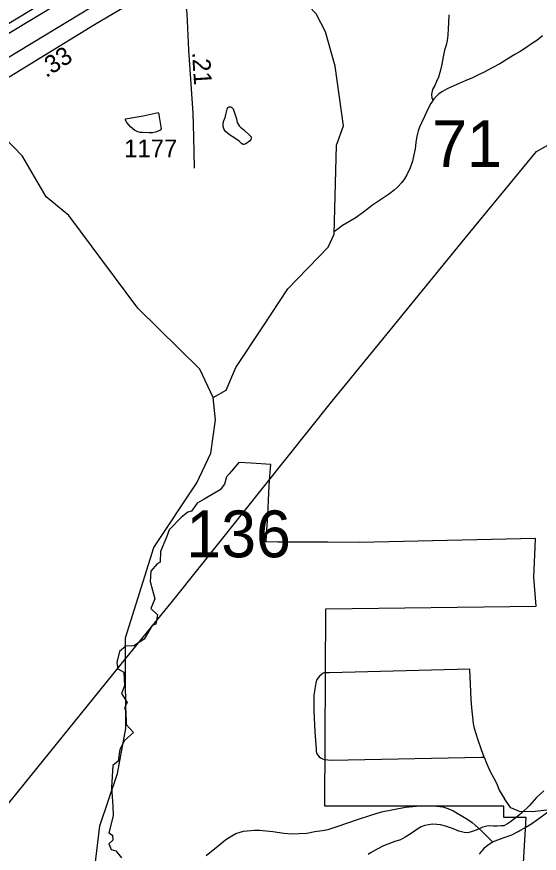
# Model space of a CAD drawing. Extents: x 2001466 to 2224147, y 644118 to 847247.
# Drawn here: x 2043360 to 2047017, y 706082 to 711939 of the extents above; entities that cross this region are included whole.
import ezdxf

# ---------------------------------------------------------------- set-up
doc = ezdxf.new("R2010")
doc.units = 0
for name, color, linetype in [('Exist Boundary Political City Limit New', 7, 'Continuous'), ('Exist Hydrographic Misc Water Feature', 7, 'Continuous'), ('Exist Road Non-System Type 51', 7, 'Continuous'), ('Exist Road Primary US Divided Attributed', 7, 'Continuous'), ('Exist Road Secondary Mileage Hundredths English Label', 7, 'Continuous'), ('Exist Road Secondary Structure Standard Bridge Number Label', 7, 'Continuous'), ('Exist Road Secondary Type 41 Attributed', 7, 'Continuous'), ('Exist Road Secondary Type 51 Attributed', 7, 'Continuous'), ('Exist Road Secondary Type 51 Number Label', 7, 'Continuous'), ('Exist Utilities Electrical Transmission Line', 7, 'Continuous'), ('Map Preparation Boundary City Limit Buffer Line', 7, 'Continuous')]:
    doc.layers.add(name, color=color, linetype=linetype)

msp = doc.modelspace()

# ---------------------------------------------------------------- linework, layer by layer
at = {"layer": 'Exist Boundary Political City Limit New'}
for points in [[(2046889.6, 705737.1), (2046924.8, 706332.4), (2046768.5, 706332.2), (2046769.8, 706411.6), (2045516.8, 706411.6), (2045523.6, 707794.8), (2046994.8, 707812.6), (2046979.5, 708014.8), (2046987.8, 708225.6), (2046990.1, 708285.7), (2045759.8, 708258.8), (2045536.8, 708259.9), (2045301.8, 708260.2), (2045188.2, 708261.5), (2045105, 708262.5), (2045109.2, 708310), (2045116.8, 708447.2), (2045124.5, 708607), (2045130.2, 708694.5), (2045135.6, 708778), (2045137.4, 708803.6), (2045000, 708813.6), (2044914.4, 708818.6), (2044863.6, 708758.6), (2044848, 708739.1), (2044828.1, 708718.2), (2044815.2, 708667.5), (2044783.9, 708627.4)], [(2044783.9, 708627.4), (2044672.4, 708561.1), (2044622.9, 708533.9), (2044584.2, 708477.8), (2044557.1, 708469.9), (2044511.9, 708432.1), (2044427.2, 708347), (2044407.9, 708296), (2044366, 708194.9), (2044364.8, 708120.9), (2044342.2, 708109.4), (2044299.4, 708057.7), (2044294.8, 707985.9), (2044325.6, 707863.7), (2044297.8, 707795.4), (2044345.9, 707751.4), (2044332.8, 707686.1), (2044307.8, 707677.1), (2044251.1, 707582.2), (2044179.1, 707534), (2044123.9, 707531.4), (2044079.6, 707495.8), (2044059.8, 707417.5), (2044066.9, 707374.6), (2044109.5, 707349.8), (2044113.2, 707255.6), (2044092.4, 707201.8), (2044132.1, 707138.6), (2044115.2, 707101.3), (2044123, 707078.4), (2044126, 706984.1), (2044176.8, 706927), (2044115.1, 706872.5), (2044081.2, 706809.4), (2044069.6, 706726), (2044032.1, 706696.9), (2044023.6, 706542.7), (2044031.5, 706411.8), (2044035.4, 706345.1), (2044004.6, 706226.4), (2044029.8, 706208.4), (2044033.4, 706174.4), (2044005.6, 706147.2), (2044020.2, 706109.7), (2044052.5, 706099.1), (2044094.1, 706051.2)]]:
    msp.add_lwpolyline(points, dxfattribs=at)
at = {"layer": 'Exist Hydrographic Misc Water Feature'}
for points in [[(2045082.1, 709768.9), (2045258.6, 710034.2), (2045540.7, 710327), (2045582.8, 710418), (2045597.7, 711041.2), (2045647.8, 711174.7), (2045588.7, 711592.6), (2045521.7, 711833.4), (2045454.8, 711959.4), (2045354.8, 712066.5), (2045214.8, 712819)], [(2046384.3, 711951.8), (2046382.5, 711895.7), (2046380.4, 711857.7), (2046376.5, 711809.8), (2046372.6, 711773.7), (2046364.6, 711739.7), (2046354.8, 711705.7), (2046344.7, 711659.7), (2046334.9, 711607.7), (2046325.1, 711565.7), (2046311.1, 711515.7), (2046299.2, 711485.7), (2046285.3, 711457.6), (2046273.4, 711433.6), (2046265.4, 711409.6), (2046263.3, 711391.6), (2046265.4, 711371.6), (2046272.2, 711351.9), (2046269.5, 711347.6)], [(2047040.5, 711805), (2047000.5, 711772.9), (2046962.6, 711748.9), (2046922.8, 711722.8), (2046882.8, 711696.7), (2046846.7, 711674.6), (2046804.9, 711648.5), (2046740.9, 711610.4), (2046687, 711582.4), (2046631, 711552.2), (2046597.2, 711534.2), (2046549, 711512.1), (2046499.1, 711490), (2046457.1, 711471.9), (2046419.2, 711455.8), (2046373.2, 711433.8), (2046339.4, 711415.7), (2046313.4, 711399.7), (2046295.3, 711381.7), (2046279.5, 711363.6), (2046272.2, 711351.9), (2046269.5, 711347.6)], [(2043402.4, 710958.2), (2043398.8, 710964.5), (2043022.7, 711352.8), (2042950.3, 711443.2)], [(2046269.5, 711347.6), (2046259.4, 711331.6), (2046235.7, 711287.5), (2046213.7, 711241.6), (2046193.6, 711197.5), (2046179.9, 711165.5), (2046169.8, 711141.5), (2046160, 711103.5), (2046153.8, 711059.5), (2046148.1, 711013.4), (2046140.1, 710971.4), (2046130.3, 710927.4), (2046114.3, 710881.4), (2046090.5, 710831.3), (2046074.5, 710805.4), (2046054.6, 710779.3), (2046024.5, 710747.2), (2046004.8, 710727.2), (2045980.8, 710709.1), (2045962.7, 710695.1), (2045850.8, 710619), (2045787, 710570.8), (2045729, 710528.7), (2045685.1, 710502.6), (2045641.2, 710476.6), (2045609.2, 710454.5), (2045583.2, 710436.5)], [(2044950, 711147.2), (2044990.2, 711111.2), (2045000, 711099.2), (2045000.2, 711089.3), (2044998.2, 711079.3), (2044990.2, 711067.3), (2044964.1, 711049.2), (2044950.2, 711045.2), (2044944.2, 711045.2), (2044934.2, 711051.2), (2044916.1, 711067.2), (2044886.2, 711089.1), (2044850.1, 711113), (2044822, 711137), (2044810.1, 711154.9), (2044806, 711170.9), (2044804, 711184.9), (2044807.9, 711204.9), (2044817.9, 711232.9), (2044825.9, 711264.9), (2044833.9, 711293), (2044837.8, 711303), (2044841.7, 711307), (2044847.7, 711309), (2044857.7, 711309), (2044865.7, 711305), (2044873.9, 711295), (2044879.9, 711281), (2044897.9, 711225.1), (2044904, 711199.1), (2044910, 711187.1), (2044918, 711175.1), (2044926, 711165.1), (2044950, 711147.2)], [(2044244, 711245.8), (2044350, 711268.1), (2044353.9, 711258.1), (2044358, 711238.1), (2044370.1, 711154), (2044364.1, 711146.1), (2044350.2, 711138.1), (2044330.1, 711132), (2044310.2, 711126), (2044286.2, 711126), (2044238.2, 711127.9), (2044224.3, 711129.8), (2044208.1, 711133.8), (2044184.1, 711145.7), (2044156, 711167.7), (2044144.1, 711181.7), (2044130.2, 711199.6), (2044122, 711215.6), (2044122, 711223.6), (2044244, 711245.8)], [(2044734.7, 709273.9), (2044642.6, 709472.6), (2044208.7, 709898.2), (2043724.6, 710547.8), (2043565.7, 710679), (2043402.4, 710958.2)], [(2044734.7, 709273.9), (2044826.7, 709324.5), (2044892.6, 709483.9), (2045082.1, 709768.9)], [(2044121.8, 707442.9), (2044121.6, 707590.1), (2044319.6, 708222.6), (2044619.6, 708675.8), (2044718.7, 708883.8), (2044751.7, 709116), (2044734.7, 709273.9)], [(2043698.3, 705334.5), (2043783.6, 705529.9), (2043899.5, 705924.6), (2043940.5, 706274.8), (2044064.6, 706639.8), (2044122.6, 706956.9), (2044121.8, 707442.9)], [(2047050.1, 706519.9), (2046998.2, 706471.8), (2046948.2, 706417.7), (2046896.3, 706365.6), (2046878.5, 706351.6), (2046836.5, 706319.5), (2046816.6, 706303.5), (2046794.6, 706287.4), (2046768.6, 706275.3), (2046750.7, 706273.3), (2046722.7, 706271.3), (2046696.6, 706273.2), (2046670.6, 706275.2), (2046650.7, 706273.2), (2046622.6, 706265.1), (2046574.6, 706243.1), (2046532.8, 706228.9), (2046514.7, 706224.9), (2046492.8, 706226.9), (2046454.9, 706236.8), (2046410.6, 706254.7), (2046360.7, 706272.6), (2046326.7, 706280.5), (2046300.7, 706284.5), (2046270.7, 706286.5), (2046242.6, 706282.4), (2046216.6, 706276.4), (2046190.7, 706268.3), (2046166.8, 706254.3), (2046120.8, 706220.2), (2046079, 706194.1), (2046063, 706186.1), (2046045, 706176.1), (2046006.8, 706164), (2045927.1, 706133.9), (2045879.1, 706109.7), (2045837.2, 706085.7), (2045819.2, 706073.7)]]:
    msp.add_lwpolyline(points, dxfattribs=at)
at = {"layer": 'Exist Road Non-System Type 51'}
for p, q in [((2046631.8, 706754.4), (2046612.8, 706807.4)), ((2046612.9, 706754.1), (2046631.8, 706754.4))]:
    msp.add_line(p, q, dxfattribs=at)
for points in [[(2046612.8, 706807.4), (2046586.3, 706881.4), (2046575.1, 706919.6), (2046563.9, 706955.8), (2046556.6, 706992), (2046544.8, 707100.2), (2046540, 707158.3), (2046530.3, 707370.5), (2045549.8, 707346.5), (2045511.8, 707345.3), (2045505.8, 707343.4), (2045501.7, 707341.5), (2045479.3, 707321.9), (2045469.1, 707310.1), (2045460.8, 707298.3), (2045452.4, 707274.5), (2045450.1, 707260.5), (2045447.8, 707248.6), (2045445.5, 707232.6), (2045440.6, 707186.7), (2045440.3, 707076.7), (2045447.4, 706932.6), (2045454.9, 706810.4), (2045456.5, 706794.4), (2045460.2, 706778.3), (2045468, 706768.2), (2045475.8, 706758), (2045485.6, 706749.8), (2045499.5, 706743.5), (2045511.4, 706739.3), (2045563.3, 706734.2), (2046612.9, 706754.1)], [(2046631.8, 706754.4), (2046648.9, 706712.1), (2046671.7, 706659.6), (2046699.7, 706607.5), (2046719.7, 706567.4), (2046735.8, 706523.3), (2046773.6, 706462.4)], [(2044685.7, 706066.1), (2044781.3, 706144.1), (2044824, 706179.3), (2044864.5, 706204.4), (2044892.8, 706219.9), (2044923, 706231.2), (2044947.2, 706236.8), (2045025.3, 706243.2), (2045059.3, 706244.5), (2045153.1, 706234.6), (2045228.9, 706223), (2045282.8, 706217.9), (2045334.8, 706220.9), (2045390.9, 706223.7), (2045447.1, 706234.6), (2045497.3, 706241.5), (2045539.4, 706248.7), (2045601.8, 706269.4), (2045752.9, 706320.3), (2045839.5, 706348.6), (2045914, 706373.1), (2046080.6, 706405.7), (2046182.8, 706413.6), (2046244.8, 706414.3), (2046298.8, 706413.2), (2046342.6, 706406.3), (2046370.5, 706397.8), (2046412.1, 706380.9), (2046443.7, 706362.3), (2046510.9, 706322.9), (2046548.4, 706298.1), (2046568.1, 706279.7), (2046591.6, 706259.2), (2046613.3, 706239.3)], [(2046881.3, 706240.6), (2046915.7, 706260.6), (2046972.4, 706295.5), (2047101.3, 706387.7)], [(2046613.3, 706239.3), (2046625, 706228.6), (2046689.6, 706161.2)], [(2046689.6, 706161.2), (2046772.3, 706191.6), (2046824.6, 706210.5), (2046869.1, 706233.6), (2046881.3, 706240.6)], [(2046613.5, 706094), (2046620.4, 706102.7), (2046636.8, 706122.3), (2046653.1, 706136), (2046689.6, 706161.2)], [(2046599.9, 706077.1), (2046613.5, 706094)]]:
    msp.add_lwpolyline(points, dxfattribs=at)
at = {"layer": 'Exist Road Primary US Divided Attributed'}
for points in [[(2046695.2, 714151), (2046496.2, 713963), (2046290.9, 713782.2), (2046264.5, 713759.3), (2046108.5, 713636.7), (2045961.4, 713526.8), (2045892, 713479.5), (2045819.4, 713431.1), (2045699.4, 713350.8), (2045599.2, 713287), (2045486.9, 713221.4), (2045271.9, 713089.6), (2044811.9, 712807.3), (2044495.1, 712622.1), (2044184, 712425.3), (2043930.4, 712273.2), (2043122.2, 711781.5), (2042961, 711684.3), (2042730.3, 711546.8), (2042152.7, 711190.7), (2041784.9, 710974.4)], [(2041820.6, 710921.9), (2042183.8, 711140.7), (2042962.4, 711619), (2043998, 712244.2), (2044210.6, 712372.2), (2044525.2, 712561.8), (2044857.1, 712764.2), (2045496.6, 713155.5), (2045789.7, 713338.6), (2045916.2, 713422.3), (2046050, 713514), (2046136.1, 713575.9), (2046190, 713619.5), (2046353.9, 713753.6), (2046548.2, 713921.8), (2046740.8, 714102.5)]]:
    msp.add_lwpolyline(points, dxfattribs=at)
at = {"layer": 'Exist Road Secondary Type 41 Attributed'}
msp.add_lwpolyline([(2041982.4, 710704.2), (2042310.7, 710899.6), (2042589.4, 711081.3), (2043141.5, 711417.3), (2043903.6, 711884.2), (2044323.3, 712134.5), (2044414, 712176.8), (2044468.9, 712169.4), (2044501.7, 712141.9), (2044536.5, 712079.6), (2044550.2, 711962.3), (2044561.8, 711704.6), (2044593, 711265.1), (2044596.7, 711098.2), (2044601.9, 710879.6)], dxfattribs=at)
at = {"layer": 'Exist Road Secondary Type 51 Attributed'}
msp.add_lwpolyline([(2048890.4, 707771.3), (2048805.6, 707812.7), (2048717.7, 707823.3), (2048644.5, 707819.3), (2048581.9, 707798), (2048528.6, 707775.4), (2048476.7, 707738.1), (2048346.7, 707561.9), (2048040.4, 707199.5), (2048005.6, 707152.2), (2047831.4, 706965.2), (2047474.6, 706629.3), (2047261.9, 706422.3), (2047177.4, 706396.9), (2046968.4, 706371.6), (2046879.2, 706375.8), (2046818, 706401.1), (2046773.6, 706462.4)], dxfattribs=at)
at = {"layer": 'Exist Utilities Electrical Transmission Line'}
for points in [[(2042950.3, 711443.2), (2044478.4, 712371.5), (2045214.8, 712819)], [(2045901.7, 709656.2), (2046499.6, 710388), (2046998.4, 710996.7), (2047465.7, 711257.3), (2048044, 712164.2), (2048239.9, 712306.1)], [(2044121.8, 707442.9), (2044470.4, 707873.5), (2045555.7, 709232.8), (2045901.7, 709656.2)], [(2040815.1, 703308.9), (2040891.1, 703424.9), (2041042.6, 703615.1), (2042435.3, 705364.9), (2043373.1, 706518), (2044121.8, 707442.9)]]:
    msp.add_lwpolyline(points, dxfattribs=at)
at = {"layer": 'Map Preparation Boundary City Limit Buffer Line'}
for points in [[(2046889.6, 705737.1), (2046924.8, 706332.4), (2046768.5, 706332.2), (2046769.8, 706411.6), (2045516.8, 706411.6), (2045523.6, 707794.8), (2046994.8, 707812.6), (2046979.5, 708014.8), (2046987.8, 708225.6), (2046990.1, 708285.7), (2045759.8, 708258.8), (2045536.8, 708259.9), (2045301.8, 708260.2), (2045188.2, 708261.5), (2045105, 708262.5), (2045109.2, 708310), (2045116.8, 708447.2), (2045124.5, 708607), (2045130.2, 708694.5), (2045135.6, 708778), (2045137.4, 708803.6), (2045000, 708813.6), (2044914.4, 708818.6), (2044863.6, 708758.6), (2044848, 708739.1), (2044828.1, 708718.2), (2044815.2, 708667.5), (2044783.9, 708627.4)], [(2044783.9, 708627.4), (2044672.4, 708561.1), (2044622.9, 708533.9), (2044584.2, 708477.8), (2044557.1, 708469.9), (2044511.9, 708432.1), (2044427.2, 708347), (2044407.9, 708296), (2044366, 708194.9), (2044364.8, 708120.9), (2044342.2, 708109.4), (2044299.4, 708057.7), (2044294.8, 707985.9), (2044325.6, 707863.7), (2044297.8, 707795.4), (2044345.9, 707751.4), (2044332.8, 707686.1), (2044307.8, 707677.1), (2044251.1, 707582.2), (2044179.1, 707534), (2044123.9, 707531.4), (2044079.6, 707495.8), (2044059.8, 707417.5), (2044066.9, 707374.6), (2044109.5, 707349.8), (2044113.2, 707255.6), (2044092.4, 707201.8), (2044132.1, 707138.6), (2044115.2, 707101.3), (2044123, 707078.4), (2044126, 706984.1), (2044176.8, 706927), (2044115.1, 706872.5), (2044081.2, 706809.4), (2044069.6, 706726), (2044032.1, 706696.9), (2044023.6, 706542.7), (2044031.5, 706411.8), (2044035.4, 706345.1), (2044004.6, 706226.4), (2044029.8, 706208.4), (2044033.4, 706174.4), (2044005.6, 706147.2), (2044020.2, 706109.7), (2044052.5, 706099.1), (2044094.1, 706051.2)]]:
    msp.add_lwpolyline(points, dxfattribs=at)

# ---------------------------------------------------------------- texts
at = {"layer": 'Exist Road Secondary Mileage Hundredths English Label'}
for s, rotation, p in [('.33', 32.75534, (2043566, 711509)), ('.21', 273.72899, (2044586.8, 711689.6))]:
    msp.add_text(s, height=125, rotation=rotation, dxfattribs=at).set_placement(p)
at = {"layer": 'Exist Road Secondary Structure Standard Bridge Number Label'}
for s, p in [('71', (2046267.8, 710886.7)), ('136', (2044547.1, 708154.3))]:
    msp.add_text(s, height=328.08, dxfattribs=at).set_placement(p)
at = {"layer": 'Exist Road Secondary Type 51 Number Label'}
msp.add_text('1177', height=125, dxfattribs=at).set_placement((2044111.6, 710954.8))

doc.saveas('drawing.dxf')
